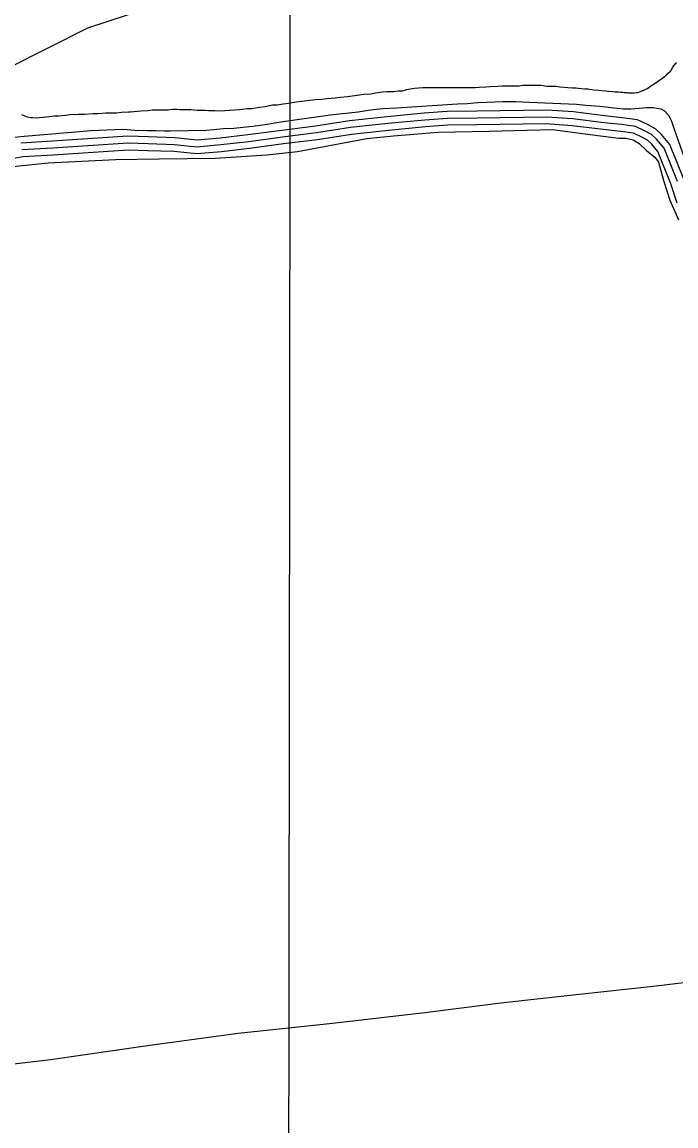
# Model space of a CAD drawing. Extents: x 3219052 to 3256913, y 800770 to 826146.
# Drawn here: x 3243603 to 3245028, y 820063 to 822468 of the extents above; entities that cross this region are included whole.
import ezdxf

# ---------------------------------------------------------------- set-up
doc = ezdxf.new("R2010")
doc.units = 0
for name, color, linetype in [('V-GRID-MAJR', 7, 'Continuous'), ('V-ROAD-CNTR', 7, 'Continuous'), ('V-SITE-VEGE', 7, 'Continuous'), ('V-TOPO-SHOR', 7, 'Continuous'), ('V-WETL-SWMP', 7, 'Continuous')]:
    doc.layers.add(name, color=color, linetype=linetype)

msp = doc.modelspace()

# ---------------------------------------------------------------- linework, layer by layer
at = {"layer": 'V-GRID-MAJR'}
msp.add_spline([(3244170, 806159.1), (3244176.2, 812218.2), (3244182.3, 818280.5), (3244188.5, 824342.7), (3244188.5, 824345.8)], degree=3, dxfattribs=at)
at = {"layer": 'V-ROAD-CNTR'}
for points in [[(3245045.5, 822125.8), (3245015.3, 822201.7), (3244996.7, 822223.5), (3244983.7, 822235.5), (3244966.4, 822245.1), (3244944.3, 822255.5), (3244911.1, 822259.9), (3244872.8, 822263.8), (3244805.3, 822272.4), (3244746.6, 822276.4), (3244594.5, 822274.3), (3244529.9, 822273.5), (3244479.7, 822269.8), (3244398.8, 822262.2), (3244317.1, 822253.4), (3244242.7, 822241.5), (3244169.1, 822232.4), (3244095.4, 822222.3), (3244034.9, 822215.6), (3243984.1, 822211), (3243936.1, 822216), (3243878.3, 822218), (3243833.7, 822219.5), (3243669.2, 822208.6), (3243600.7, 822204.7)], [(3245031.4, 822120.7), (3245002.3, 822193.8), (3244985.9, 822213.1), (3244974.9, 822223.3), (3244959.6, 822231.7), (3244940, 822241), (3244909.3, 822245), (3244871.1, 822248.9), (3244803.8, 822257.5), (3244746.2, 822261.3), (3244594.7, 822259.3), (3244530.6, 822258.5), (3244480.9, 822254.8), (3244400.4, 822247.3), (3244319.1, 822238.5), (3244244.8, 822226.7), (3244171, 822217.5), (3244097.3, 822207.4), (3244036.4, 822200.7), (3243984, 822196), (3243935.1, 822201.1), (3243877.8, 822203), (3243834, 822204.5), (3243670.1, 822193.6), (3243602.6, 822189.8)], [(3245030.9, 822073.5), (3245017.3, 822115.6), (3244989.2, 822186), (3244975, 822202.7), (3244966, 822211), (3244952.7, 822218.4), (3244935.7, 822226.4), (3244907.6, 822230.1), (3244869.4, 822234), (3244802.4, 822242.6), (3244745.8, 822246.3), (3244594.8, 822244.3), (3244531.2, 822243.5), (3244482.2, 822239.9), (3244401.9, 822232.3), (3244321.1, 822223.6), (3244246.9, 822211.8), (3244173, 822202.7), (3244099.1, 822192.5), (3244037.9, 822185.8), (3243983.9, 822180.9), (3243934.1, 822186.1), (3243877.3, 822188), (3243834.2, 822189.5), (3243671, 822178.6), (3243604.4, 822174.9), (3243559.3, 822166.1)]]:
    msp.add_lwpolyline(points, dxfattribs=at)
at = {"layer": 'V-SITE-VEGE'}
for points in [[(3245029.7, 822379.5), (3245026.7, 822377.5), (3245021.6, 822371.5), (3245021.1, 822369.4), (3245019.6, 822367.4), (3245017.6, 822363.9), (3245012.5, 822357.8), (3245007.4, 822353.3), (3245003.4, 822349.3), (3244997.3, 822344.7), (3244992.2, 822340.7), (3244986.7, 822336.7), (3244977.5, 822331.2)], [(3244977.5, 822331.2), (3244973, 822328.1), (3244969.4, 822325.1), (3244965.9, 822323.1), (3244954.3, 822317.6), (3244944.7, 822314.1), (3244941.6, 822314.1), (3244936.6, 822313.6), (3244923.9, 822313.6), (3244921.9, 822314.1), (3244915.3, 822314.1), (3244912.3, 822315.2), (3244907.3, 822315.2), (3244903.2, 822315.7), (3244896.1, 822315.7), (3244890.1, 822316.2), (3244881.5, 822317.3), (3244875.9, 822317.8), (3244866.8, 822318.8), (3244860.3, 822318.9), (3244849.7, 822319.9), (3244836, 822322.5), (3244829.5, 822322.5), (3244821.9, 822323), (3244810.3, 822324), (3244803.2, 822324.6), (3244792.6, 822325.1), (3244785.5, 822326.1), (3244775.4, 822326.7), (3244767.3, 822327.7), (3244755.2, 822328.2), (3244746.6, 822328.3), (3244734.5, 822329.8), (3244695.1, 822329.9), (3244686.5, 822328.9), (3244673.8, 822328.5), (3244650.1, 822328.5), (3244639, 822328.1), (3244623.3, 822327.1), (3244613.7, 822326.6), (3244599.5, 822325.6), (3244591, 822325.2), (3244492.9, 822325.4), (3244476.8, 822325), (3244467.1, 822324), (3244458.1, 822323.5), (3244440.9, 822320.5), (3244431.8, 822318), (3244423.2, 822317.5), (3244413.6, 822316.6), (3244397.9, 822316.1), (3244388.3, 822315.6), (3244373.1, 822313.1), (3244363, 822311.6), (3244347.9, 822310.7), (3244338.3, 822309.2), (3244312.5, 822305.7), (3244297.3, 822304.2), (3244285.7, 822302.8), (3244267.5, 822301.3), (3244255.4, 822299.8), (3244242.2, 822298.8), (3244212.9, 822295.4), (3244200.8, 822293.9), (3244183.6, 822290.9), (3244171.9, 822289.4), (3244158.8, 822287.5), (3244149.2, 822287), (3244133, 822284), (3244120.9, 822282.5), (3244104.2, 822279.5), (3244093.6, 822279), (3244076.9, 822277.1), (3244065.8, 822276.1), (3244055.2, 822275.6), (3244045.1, 822274.6), (3244031.4, 822274.2), (3244022.3, 822274.7), (3244009.2, 822274.7), (3244001.1, 822275.8), (3243985.4, 822275.8), (3243976.9, 822276.3), (3243970.8, 822277.4), (3243947, 822277.4), (3243940.5, 822278), (3243930.9, 822277.5), (3243921.8, 822276.5), (3243908.6, 822276.5), (3243899.5, 822276.1), (3243886.4, 822276.1), (3243877.3, 822275.1), (3243862.1, 822274.1), (3243839.4, 822271.7), (3243835.3, 822271.7), (3243819.7, 822271.2), (3243808.6, 822270.2), (3243794.9, 822269.8), (3243785.8, 822269.8), (3243768.6, 822268.3), (3243757.5, 822268.4), (3243739.3, 822266.9)], [(3243739.3, 822266.9), (3243725.7, 822266.9), (3243708, 822266.5), (3243697.4, 822265), (3243682.7, 822263.5), (3243674.1, 822263), (3243662, 822261.6), (3243654.9, 822261.1), (3243648.9, 822260.1), (3243640.3, 822259.6), (3243633.7, 822258.6), (3243625.6, 822259.6), (3243621.6, 822259.6), (3243615, 822261.2), (3243611, 822262.7), (3243602.9, 822266.3)]]:
    msp.add_lwpolyline(points, dxfattribs=at)
at = {"layer": 'V-TOPO-SHOR'}
for points in [[(3243495.4, 822208), (3243607.7, 822219.5), (3243754, 822232.1), (3243822.5, 822235.2), (3243849, 822232.8), (3243875.5, 822232.3), (3243895.3, 822232.4), (3243913.7, 822231.5), (3243926, 822231.2), (3244004.1, 822232.6), (3244020.9, 822234.6), (3244041.1, 822236.2), (3244064.3, 822237.3), (3244085, 822239.1), (3244105.7, 822241.4), (3244132.7, 822245), (3244167.4, 822251), (3244274.4, 822266), (3244335.3, 822273.1), (3244357.4, 822276.3), (3244389.7, 822279.9), (3244419.2, 822281.7), (3244552, 822290.4), (3244573, 822291.2), (3244596.4, 822292.8), (3244616.2, 822294.1), (3244651.3, 822295.2), (3244679, 822295.1), (3244708.3, 822293.6), (3244811.2, 822289.2), (3244831.7, 822287.3), (3244862.1, 822285.1), (3244893.3, 822281.7), (3244914.2, 822279.4), (3244930.3, 822279.5), (3244947.2, 822280.7), (3244964.9, 822282), (3244979.3, 822282), (3244995.1, 822279.6), (3245003.5, 822275.2), (3245012.1, 822265.8), (3245018.5, 822252.3), (3245024.5, 822234.9), (3245055.2, 822148.8)], [(3243519.7, 822147.1), (3243660.3, 822161.5), (3243806.5, 822168.6), (3243902, 822170.1), (3244024.9, 822171.5), (3244136.6, 822179), (3244203.3, 822186.4), (3244354.7, 822214.5), (3244413, 822220.6), (3244509.7, 822228.5), (3244621.4, 822230.8), (3244759.6, 822234.1), (3244830.4, 822224.9), (3244903.1, 822215), (3244919.3, 822215), (3244934.9, 822211.4), (3244947.8, 822204.1), (3244963.1, 822189.1), (3244972.4, 822182.1), (3244982.5, 822173.7), (3244990, 822163.2), (3245001.9, 822121.1), (3245015.3, 822080.5), (3245033.8, 822037.5)], [(3243347.5, 820169.8), (3243480.1, 820185.3), (3243665.3, 820207.1), (3243876.5, 820237.7), (3244073.9, 820264.5), (3244279.6, 820286.7), (3244481.1, 820310.1), (3244646.4, 820330.6), (3244798, 820347.8), (3244985, 820367.8), (3245238.4, 820398.3), (3245443.8, 820420.8), (3245599.3, 820440.8), (3245734.7, 820456.9), (3245844.4, 820475.7), (3245897.6, 820475.5)]]:
    msp.add_lwpolyline(points, dxfattribs=at)
at = {"layer": 'V-WETL-SWMP'}
msp.add_lwpolyline([(3243963.1, 822527.3), (3243746, 822454.8), (3243572.4, 822367.9), (3243456.6, 822266.6), (3243282.9, 822266.6), (3243167.2, 822310), (3243085.7, 822350.8), (3243080.4, 822353.5), (3242979.1, 822310), (3242762, 822281), (3242602.8, 822252.1), (3242371.3, 822266.6), (3242356.8, 822353.5), (3242530.5, 822425.9), (3242631.8, 822440.4), (3242617.3, 822527.3)], dxfattribs=at)

doc.saveas('drawing.dxf')
